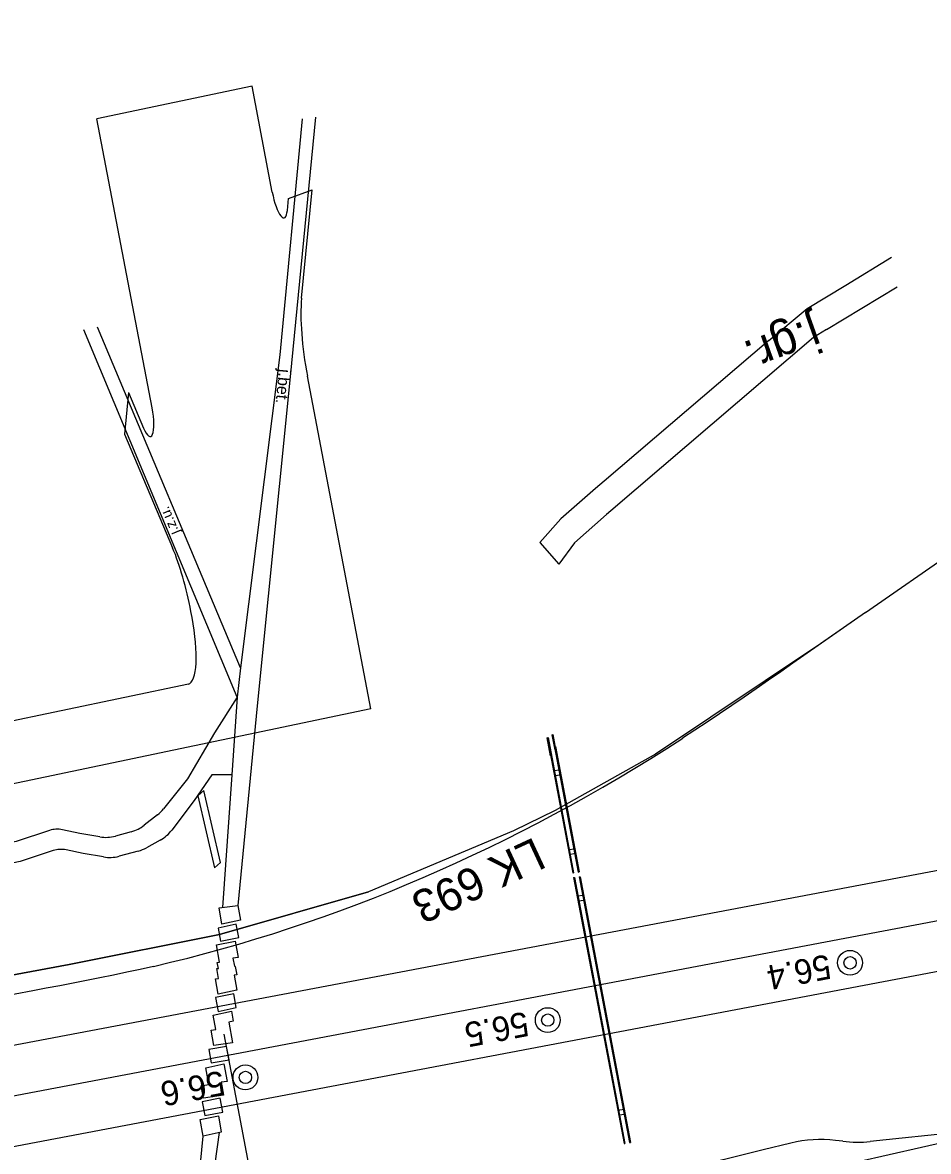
# Model space of a CAD drawing. Extents: x 6541740 to 6566395, y 5525066 to 5530361.
# Drawn here: x 6558386.1 to 6558459.7, y 5526386.2 to 5526477.9 of the extents above; entities that cross this region are included whole.
import ezdxf

# ---------------------------------------------------------------- set-up
doc = ezdxf.new("R2010")
doc.units = 0
for name, color, linetype in [('Domyślna', 7, 'Continuous'), ('ps_wymiarowanie', 7, 'Continuous'), ('TOR_PRZEK_P-komponent', 7, 'Continuous'), ('TOR_PS_ODW-odwodnienie liniowe', 7, 'Continuous'), ('TOR_PS_OPIS_T-opis geometrii-wzdluz_cz torowa', 7, 'Continuous'), ('TOR_PS_OPIS_T-symbole geometrii', 7, 'Continuous'), ('TOR_PS_OPIS_T-ukresy', 7, 'Continuous'), ('TOR_PS_T-rowy otwarte nieumocnione', 7, 'Continuous'), ('TOR_PS_T-wypelnienia', 7, 'Continuous'), ('TOR_RAMKI-ramka+tabelka 1', 7, 'Continuous'), ('TOR_W-warstwa dodatkowa 2', 7, 'Continuous')]:
    doc.layers.add(name, color=color, linetype=linetype)

# ---------------------------------------------------------------- blocks, each defined once
blk = doc.blocks.new('4010_1')
at = {"layer": 'Domyślna'}
for radius in [0.75, 0.375]:
    blk.add_circle((0, 0), radius, dxfattribs=at)

msp = doc.modelspace()

# ---------------------------------------------------------------- linework, layer by layer
at = {"layer": 'Domyślna'}
for p, q in [((6558399.898, 5526429.587), (6558399.807, 5526430.068)), ((6558399.898, 5526429.587), (6558399.807, 5526430.068)), ((6558403.844, 5526425.493), (6558403.573, 5526423.109)), ((6558403.844, 5526425.493), (6558403.573, 5526423.109))]:
    msp.add_line(p, q, dxfattribs=at)
at = {"layer": 'ps_wymiarowanie'}
msp.add_lwpolyline([(6558400.373, 5526415.084), (6558401.709, 5526409.234), (6558402.196, 5526409.665), (6558400.86, 5526415.515)], close=True, dxfattribs=at)
msp.add_lwpolyline([(6558400.373, 5526415.084), (6558401.709, 5526409.234), (6558402.196, 5526409.665), (6558400.86, 5526415.515)], close=True, dxfattribs=at)
for centre, radius, start, end in [((6558395.242, 5526415.903), 3, 308.19637, 321.32375), ((6558395.242, 5526415.903), 3, 308.19637, 321.32375), ((6558388.94, 5526410.372), 2, 77.7692, 108.1096), ((6558388.94, 5526410.372), 2, 77.7692, 108.1096), ((6558392.892, 5526414.708), 3, 260.51233, 285.20663), ((6558392.892, 5526414.708), 3, 260.51233, 285.20663), ((6558394.164, 5526415.054), 3, 285.20663, 308.19637), ((6558394.164, 5526415.054), 3, 285.20663, 308.19637), ((6558395.867, 5526414.115), 3, 298.91992, 322.80876), ((6558395.867, 5526414.115), 3, 298.91992, 322.80876), ((6558394.744, 5526413.494), 3, 285.20663, 298.91992), ((6558394.744, 5526413.494), 3, 285.20663, 298.91992), ((6558389.235, 5526408.733), 2, 77.7692, 108.1096), ((6558389.235, 5526408.733), 2, 77.7692, 108.1096), ((6558393.187, 5526413.071), 3, 260.51233, 285.20663), ((6558393.187, 5526413.071), 3, 260.51233, 285.20663)]:
    msp.add_arc(centre, radius, start, end, dxfattribs=at)
at = {"layer": 'TOR_PRZEK_P-komponent'}
for p, q in [((6559263.549, 5526557.147), (6557908.193, 5526300.236)), ((6559264.303, 5526553.168), (6558036.172, 5526320.373)), ((6557909.09, 5526304.528), (6558756.162, 5526465.093)), ((6558454.616, 5526429.971), (6558448.721, 5526425.863)), ((6558386.959, 5526399.232), (6557925.381, 5526311.738))]:
    msp.add_line(p, q, dxfattribs=at)
for points in [[(6558448.721, 5526425.863), (6558447.728, 5526425.171), (6558446.735, 5526424.481), (6558445.742, 5526423.792), (6558444.748, 5526423.107), (6558443.753, 5526422.426), (6558442.756, 5526421.75), (6558441.759, 5526421.081), (6558440.759, 5526420.419), (6558439.758, 5526419.766)], [(6558396.759, 5526401.225), (6558395.675, 5526400.979), (6558394.589, 5526400.742), (6558393.502, 5526400.512), (6558392.413, 5526400.289), (6558391.323, 5526400.071), (6558390.233, 5526399.857), (6558389.142, 5526399.647), (6558388.051, 5526399.439), (6558386.959, 5526399.232)]]:
    msp.add_lwpolyline(points, dxfattribs=at)
msp.add_ellipse((6558019.392, 5528365.205), major_axis=(-372.473, 1965.01), ratio=0.25, start_param=3.151593, end_param=3.243167, dxfattribs=at)
at = {"layer": 'TOR_PS_OPIS_T-opis geometrii-wzdluz_cz torowa'}
msp.add_line((6558402.472, 5526395.719), (6558413.005, 5526340.151), dxfattribs=at)
at = {"layer": 'TOR_PS_OPIS_T-symbole geometrii'}
for p, q in [((6558404.77, 5526472.75), (6558392.167, 5526470.105)), ((6558404.77, 5526472.75), (6558392.167, 5526470.105)), ((6558406.411, 5526464.151), (6558404.77, 5526472.75)), ((6558406.411, 5526464.151), (6558404.77, 5526472.75)), ((6558396.65, 5526446.611), (6558392.167, 5526470.105)), ((6558396.65, 5526446.611), (6558392.167, 5526470.105)), ((6558407.734, 5526463.639), (6558409.654, 5526464.326)), ((6558407.734, 5526463.639), (6558409.654, 5526464.326)), ((6558408.8, 5526455.515), (6558409.654, 5526464.326)), ((6558408.8, 5526455.515), (6558409.654, 5526464.326)), ((6558407.639, 5526462.655), (6558407.734, 5526463.639)), ((6558407.639, 5526462.655), (6558407.734, 5526463.639)), ((6558414.422, 5526422.163), (6558409.266, 5526449.186)), ((6558414.422, 5526422.163), (6558409.266, 5526449.186)), ((6558394.734, 5526447.861), (6558394.412, 5526444.477)), ((6558394.734, 5526447.861), (6558394.412, 5526444.477)), ((6558394.734, 5526447.861), (6558395.955, 5526444.972)), ((6558394.734, 5526447.861), (6558395.955, 5526444.972)), ((6558394.412, 5526444.477), (6558398.319, 5526435.229)), ((6558394.412, 5526444.477), (6558398.319, 5526435.229)), ((6558399.598, 5526424.16), (6558309.341, 5526405.223)), ((6558399.598, 5526424.16), (6558309.341, 5526405.223)), ((6558414.422, 5526422.163), (6558286.037, 5526395.226)), ((6558414.422, 5526422.163), (6558286.037, 5526395.226)), ((6558482.981, 5526391.868), (6558435.663, 5526381.209)), ((6558482.981, 5526391.868), (6558435.663, 5526381.209))]:
    msp.add_line(p, q, dxfattribs=at)
for centre, major_axis, start_param, end_param in [((6558406.961, 5526464.266), (0.419, -2.211), 4.71726, 6.991459), ((6558406.961, 5526464.266), (0.419, -2.211), 4.71726, 6.991459), ((6558411.285, 5526449.609), (-1.536, 8.106), 0.708274, 1.575668), ((6558411.285, 5526449.609), (-1.536, 8.106), 0.708274, 1.575668), ((6558396.099, 5526446.496), (0.419, -2.211), 5.424076, 7.858853), ((6558396.099, 5526446.496), (0.419, -2.211), 5.424076, 7.858853), ((6558397.788, 5526429.644), (-1.536, 8.106), 4.71726, 5.424076), ((6558397.788, 5526429.644), (-1.536, 8.106), 4.71726, 5.424076), ((6558398.614, 5526429.317), (-0.978, 5.158), 3.146464, 4.71726), ((6558398.614, 5526429.317), (-0.978, 5.158), 3.146464, 4.71726)]:
    msp.add_ellipse(centre, major_axis=major_axis, ratio=0.25, start_param=start_param, end_param=end_param, dxfattribs=at)
at = {"layer": 'TOR_PS_OPIS_T-ukresy'}
msp.add_line((6558454.616, 5526429.971), (6558500.634, 5526462.139), dxfattribs=at)
at = {"layer": 'TOR_PS_T-rowy otwarte nieumocnione'}
for points in [[(6558454.616, 5526429.971), (6558450.959, 5526427.423), (6558437.555, 5526418.462), (6558429.388, 5526413.897), (6558426.009, 5526412.234), (6558414.234, 5526407.283)], [(6558454.616, 5526429.971), (6558450.959, 5526427.423), (6558437.555, 5526418.462), (6558429.388, 5526413.897), (6558426.009, 5526412.234), (6558414.234, 5526407.283)], [(6558414.234, 5526407.283), (6558402.116, 5526403.826), (6558389.903, 5526401.372), (6558377.632, 5526399.088), (6558373.039, 5526398.228)], [(6558373.039, 5526398.228), (6558377.632, 5526399.088), (6558389.903, 5526401.372), (6558402.116, 5526403.826), (6558414.234, 5526407.283)], [(6558414.234, 5526407.283), (6558402.116, 5526403.826), (6558389.903, 5526401.372), (6558377.632, 5526399.088), (6558373.039, 5526398.228)], [(6558373.039, 5526398.228), (6558377.632, 5526399.088), (6558389.903, 5526401.372), (6558402.116, 5526403.826), (6558414.234, 5526407.283)]]:
    msp.add_lwpolyline(points, dxfattribs=at)
at = {"layer": 'TOR_PS_T-wypelnienia'}
for p, q in [((6558428.144, 5526435.678), (6558429.695, 5526433.907)), ((6558428.144, 5526435.678), (6558429.695, 5526433.907)), ((6558405.193, 5526422.395), (6558403.627, 5526406.161)), ((6558405.193, 5526422.395), (6558403.627, 5526406.161))]:
    msp.add_line(p, q, dxfattribs=at)
for points in [[(6558408.836, 5526470.106), (6558407.025, 5526450.934), (6558403.844, 5526425.493)], [(6558408.836, 5526470.106), (6558407.025, 5526450.934), (6558403.844, 5526425.493)], [(6558409.919, 5526470.243), (6558407.881, 5526449.137), (6558405.193, 5526422.395)], [(6558409.919, 5526470.243), (6558407.881, 5526449.137), (6558405.193, 5526422.395)], [(6558446.752, 5526452.094), (6558449.88, 5526454.692), (6558453.004, 5526456.593), (6558456.722, 5526458.855)], [(6558446.752, 5526452.094), (6558449.88, 5526454.692), (6558453.004, 5526456.593), (6558456.722, 5526458.855)], [(6558451.443, 5526452.968), (6558457.177, 5526456.457)], [(6558451.443, 5526452.968), (6558457.177, 5526456.457)], [(6558403.844, 5526425.493), (6558392.204, 5526453.162)], [(6558403.844, 5526425.493), (6558392.204, 5526453.162)], [(6558403.573, 5526423.109), (6558391.096, 5526452.952)], [(6558403.573, 5526423.109), (6558391.096, 5526452.952)], [(6558451.443, 5526452.968), (6558450.4, 5526452.334), (6558433.921, 5526438.25), (6558433.581, 5526437.953)], [(6558451.443, 5526452.968), (6558450.4, 5526452.334), (6558433.921, 5526438.25), (6558433.581, 5526437.953)], [(6558446.752, 5526452.094), (6558433.373, 5526440.66), (6558432.687, 5526440.059)], [(6558446.752, 5526452.094), (6558433.373, 5526440.66), (6558432.687, 5526440.059)], [(6558432.674, 5526440.047), (6558429.859, 5526437.582), (6558428.144, 5526435.678)], [(6558432.674, 5526440.047), (6558429.859, 5526437.582), (6558428.144, 5526435.678)], [(6558433.572, 5526437.945), (6558430.958, 5526435.656), (6558429.695, 5526433.907)], [(6558433.572, 5526437.945), (6558430.958, 5526435.656), (6558429.695, 5526433.907)], [(6558403.573, 5526423.109), (6558401.714, 5526420.211), (6558399.537, 5526416.467), (6558397.584, 5526414.028)], [(6558403.573, 5526423.109), (6558401.714, 5526420.211), (6558399.537, 5526416.467), (6558397.584, 5526414.028)], [(6558403.573, 5526423.109), (6558403.128, 5526416.802), (6558402.366, 5526406.02)], [(6558403.573, 5526423.109), (6558403.128, 5526416.802), (6558402.366, 5526406.02)], [(6558403.128, 5526416.802), (6558401.505, 5526416.782), (6558400.072, 5526414.693), (6558398.257, 5526412.301)], [(6558403.128, 5526416.802), (6558401.505, 5526416.782), (6558400.072, 5526414.693), (6558398.257, 5526412.301)], [(6558397.097, 5526413.545), (6558396.019, 5526412.696)], [(6558397.097, 5526413.545), (6558396.019, 5526412.696)], [(6558388.318, 5526412.273), (6558385.601, 5526411.384), (6558379.985, 5526410.203), (6558369.61, 5526409.661), (6558363.104, 5526408.821)], [(6558388.318, 5526412.273), (6558385.601, 5526411.384), (6558379.985, 5526410.203), (6558369.61, 5526409.661), (6558363.104, 5526408.821)], [(6558392.398, 5526411.749), (6558390.769, 5526412.022), (6558389.364, 5526412.326)], [(6558392.398, 5526411.749), (6558390.769, 5526412.022), (6558389.364, 5526412.326)], [(6558394.951, 5526412.159), (6558393.679, 5526411.813)], [(6558394.951, 5526412.159), (6558393.679, 5526411.813)], [(6558397.318, 5526411.489), (6558396.195, 5526410.868)], [(6558397.318, 5526411.489), (6558396.195, 5526410.868)], [(6558388.613, 5526410.634), (6558385.918, 5526409.752), (6558380.289, 5526408.569), (6558369.909, 5526408.026), (6558364.388, 5526407.314)], [(6558388.613, 5526410.634), (6558385.918, 5526409.752), (6558380.289, 5526408.569), (6558369.909, 5526408.026), (6558364.388, 5526407.314)], [(6558392.693, 5526410.112), (6558391.037, 5526410.389), (6558389.659, 5526410.687)], [(6558392.693, 5526410.112), (6558391.037, 5526410.389), (6558389.659, 5526410.687)], [(6558395.531, 5526410.599), (6558393.974, 5526410.176)], [(6558395.531, 5526410.599), (6558393.974, 5526410.176)], [(6558402.028, 5526404.334), (6558402.221, 5526403.281), (6558403.687, 5526403.569), (6558403.479, 5526404.662), (6558402.028, 5526404.334)], [(6558402.028, 5526404.334), (6558402.221, 5526403.281), (6558403.687, 5526403.569), (6558403.479, 5526404.662), (6558402.028, 5526404.334)], [(6558401.891, 5526402.975), (6558403.398, 5526403.277), (6558403.647, 5526401.943), (6558403.221, 5526401.903), (6558403.341, 5526401.229), (6558403.408, 5526401.226), (6558403.538, 5526400.528), (6558403.31, 5526400.513), (6558403.532, 5526399.278), (6558402.013, 5526398.965), (6558401.792, 5526400.217), (6558402.038, 5526400.237), (6558401.897, 5526401.057), (6558402.034, 5526401.046), (6558401.948, 5526401.548), (6558402.139, 5526401.571), (6558401.891, 5526402.975)], [(6558401.891, 5526402.975), (6558403.398, 5526403.277), (6558403.647, 5526401.943), (6558403.221, 5526401.903), (6558403.341, 5526401.229), (6558403.408, 5526401.226), (6558403.538, 5526400.528), (6558403.31, 5526400.513), (6558403.532, 5526399.278), (6558402.013, 5526398.965), (6558401.792, 5526400.217), (6558402.038, 5526400.237), (6558401.897, 5526401.057), (6558402.034, 5526401.046), (6558401.948, 5526401.548), (6558402.139, 5526401.571), (6558401.891, 5526402.975)], [(6558401.807, 5526398.703), (6558402.022, 5526397.546), (6558403.492, 5526397.887), (6558403.278, 5526398.999), (6558401.807, 5526398.703)], [(6558401.807, 5526398.703), (6558402.022, 5526397.546), (6558403.492, 5526397.887), (6558403.278, 5526398.999), (6558401.807, 5526398.703)], [(6558401.247, 5526394.474), (6558401.453, 5526393.377), (6558402.899, 5526393.623), (6558402.692, 5526394.719), (6558401.247, 5526394.474)], [(6558401.247, 5526394.474), (6558401.453, 5526393.377), (6558402.899, 5526393.623), (6558402.692, 5526394.719), (6558401.247, 5526394.474)], [(6558400.722, 5526390.227), (6558400.926, 5526389.11), (6558402.405, 5526389.372), (6558402.19, 5526390.502), (6558400.722, 5526390.227)], [(6558400.722, 5526390.227), (6558400.926, 5526389.11), (6558402.405, 5526389.372), (6558402.19, 5526390.502), (6558400.722, 5526390.227)], [(6558395.212, 5526330.129), (6558395.928, 5526337.715), (6558399.087, 5526369.84), (6558399.13, 5526370.276), (6558399.185, 5526370.846), (6558400.237, 5526381.612), (6558400.805, 5526387.43)], [(6558395.212, 5526330.129), (6558395.928, 5526337.715), (6558399.087, 5526369.84), (6558399.13, 5526370.276), (6558399.185, 5526370.846), (6558400.237, 5526381.612), (6558400.805, 5526387.43)], [(6558396.353, 5526330.345), (6558396.843, 5526335.538), (6558400.157, 5526367.512), (6558400.709, 5526373.536), (6558400.861, 5526375.2), (6558401.643, 5526383.73), (6558401.779, 5526385.212), (6558402.12, 5526387.724)], [(6558396.353, 5526330.345), (6558396.843, 5526335.538), (6558400.157, 5526367.512), (6558400.709, 5526373.536), (6558400.861, 5526375.2), (6558401.643, 5526383.73), (6558401.779, 5526385.212), (6558402.12, 5526387.724)], [(6558452.759, 5526387.009), (6558452.163, 5526387.082)], [(6558452.759, 5526387.009), (6558452.163, 5526387.082)], [(6558462.273, 5526387.739), (6558455.004, 5526386.988)], [(6558462.273, 5526387.739), (6558455.004, 5526386.988)], [(6558448.558, 5526386.867), (6558446.291, 5526386.309), (6558439.885, 5526384.716), (6558435.209, 5526383.692)], [(6558448.558, 5526386.867), (6558446.291, 5526386.309), (6558439.885, 5526384.716), (6558435.209, 5526383.692)]]:
    msp.add_lwpolyline(points, dxfattribs=at)
for points in [[(6558402.086, 5526405.979), (6558403.627, 5526406.161), (6558403.826, 5526404.977), (6558402.325, 5526404.66)], [(6558402.086, 5526405.979), (6558403.627, 5526406.161), (6558403.826, 5526404.977), (6558402.325, 5526404.66)], [(6558401.605, 5526397.257), (6558403.098, 5526397.58), (6558403.248, 5526396.768), (6558402.873, 5526396.676), (6558403.179, 5526395.003), (6558401.662, 5526394.784), (6558401.44, 5526396.035), (6558401.816, 5526396.083)], [(6558401.605, 5526397.257), (6558403.098, 5526397.58), (6558403.248, 5526396.768), (6558402.873, 5526396.676), (6558403.179, 5526395.003), (6558401.662, 5526394.784), (6558401.44, 5526396.035), (6558401.816, 5526396.083)], [(6558401.011, 5526392.985), (6558402.487, 5526393.297), (6558402.745, 5526391.864), (6558402.254, 5526391.804), (6558402.445, 5526390.755), (6558400.816, 5526390.514), (6558400.634, 5526391.52), (6558401.249, 5526391.629)], [(6558401.011, 5526392.985), (6558402.487, 5526393.297), (6558402.745, 5526391.864), (6558402.254, 5526391.804), (6558402.445, 5526390.755), (6558400.816, 5526390.514), (6558400.634, 5526391.52), (6558401.249, 5526391.629)], [(6558400.569, 5526388.781), (6558402.033, 5526389.07), (6558402.262, 5526387.754), (6558400.805, 5526387.43)], [(6558400.569, 5526388.781), (6558402.033, 5526389.07), (6558402.262, 5526387.754), (6558400.805, 5526387.43)]]:
    msp.add_lwpolyline(points, close=True, dxfattribs=at)
for centre, start, end in [((6558450.947, 5526377.156), 83.01367, 103.82133), ((6558450.947, 5526377.156), 83.01367, 103.82133), ((6558453.975, 5526396.935), 263.01367, 275.90291), ((6558453.975, 5526396.935), 263.01367, 275.90291)]:
    msp.add_arc(centre, 10, start, end, dxfattribs=at)
at = {"layer": 'TOR_W-warstwa dodatkowa 2'}
for p, q in [((6558429.157, 5526420.046), (6558429.232, 5526420.057)), ((6558429.157, 5526420.046), (6558429.232, 5526420.057)), ((6558429.39, 5526418.818), (6558429.157, 5526420.046)), ((6558429.39, 5526418.818), (6558429.157, 5526420.046)), ((6558429.538, 5526418.439), (6558429.232, 5526420.057)), ((6558429.538, 5526418.439), (6558429.232, 5526420.057)), ((6558428.745, 5526419.804), (6558428.819, 5526419.815)), ((6558428.745, 5526419.804), (6558428.819, 5526419.815)), ((6558429.022, 5526418.341), (6558428.745, 5526419.804)), ((6558429.022, 5526418.341), (6558428.745, 5526419.804)), ((6558428.819, 5526419.815), (6558430.9, 5526408.838)), ((6558429.022, 5526418.748), (6558428.819, 5526419.815)), ((6558428.819, 5526419.815), (6558430.9, 5526408.838)), ((6558429.022, 5526418.748), (6558428.819, 5526419.815)), ((6558429.267, 5526419.467), (6558431.272, 5526408.888)), ((6558429.267, 5526419.467), (6558431.272, 5526408.888)), ((6558428.899, 5526418.991), (6558430.826, 5526408.827)), ((6558428.899, 5526418.991), (6558430.826, 5526408.827)), ((6558429.415, 5526419.088), (6558431.347, 5526408.899)), ((6558429.415, 5526419.088), (6558431.347, 5526408.899)), ((6558429.255, 5526417.112), (6558429.771, 5526417.21)), ((6558429.255, 5526417.112), (6558429.771, 5526417.21)), ((6558429.33, 5526416.719), (6558429.846, 5526416.817)), ((6558429.33, 5526416.719), (6558429.846, 5526416.817)), ((6558430.47, 5526410.706), (6558430.986, 5526410.803)), ((6558430.47, 5526410.706), (6558430.986, 5526410.803)), ((6558430.544, 5526410.313), (6558431.06, 5526410.41)), ((6558430.544, 5526410.313), (6558431.06, 5526410.41)), ((6558430.826, 5526408.827), (6558430.9, 5526408.838)), ((6558430.826, 5526408.827), (6558430.9, 5526408.838)), ((6558430.9, 5526408.434), (6558430.975, 5526408.445)), ((6558430.9, 5526408.434), (6558430.975, 5526408.445)), ((6558430.9, 5526408.434), (6558434.053, 5526391.803)), ((6558430.9, 5526408.434), (6558434.053, 5526391.803)), ((6558430.975, 5526408.445), (6558434.201, 5526391.424)), ((6558430.975, 5526408.445), (6558434.201, 5526391.424)), ((6558431.272, 5526408.888), (6558431.347, 5526408.899)), ((6558431.272, 5526408.888), (6558431.347, 5526408.899)), ((6558431.347, 5526408.495), (6558431.421, 5526408.506)), ((6558431.347, 5526408.495), (6558431.421, 5526408.506)), ((6558431.347, 5526408.495), (6558434.57, 5526391.494)), ((6558431.347, 5526408.495), (6558434.57, 5526391.494)), ((6558431.421, 5526408.506), (6558434.569, 5526391.9)), ((6558431.421, 5526408.506), (6558434.569, 5526391.9)), ((6558431.173, 5526406.948), (6558431.697, 5526407.003)), ((6558431.173, 5526406.948), (6558431.697, 5526407.003)), ((6558431.246, 5526406.554), (6558431.769, 5526406.61)), ((6558431.246, 5526406.554), (6558431.769, 5526406.61)), ((6558434.053, 5526391.803), (6558434.998, 5526386.819)), ((6558434.053, 5526391.803), (6558434.998, 5526386.819)), ((6558434.569, 5526391.9), (6558435.513, 5526386.918)), ((6558434.569, 5526391.9), (6558435.513, 5526386.918)), ((6558434.201, 5526391.424), (6558435.071, 5526386.833)), ((6558434.201, 5526391.424), (6558435.071, 5526386.833)), ((6558434.57, 5526391.494), (6558435.44, 5526386.903)), ((6558434.57, 5526391.494), (6558435.44, 5526386.903)), ((6558434.484, 5526389.531), (6558434.999, 5526389.629)), ((6558434.484, 5526389.531), (6558434.999, 5526389.629)), ((6558434.558, 5526389.138), (6558435.074, 5526389.236)), ((6558434.558, 5526389.138), (6558435.074, 5526389.236)), ((6558434.998, 5526386.819), (6558435.071, 5526386.833)), ((6558434.998, 5526386.819), (6558435.071, 5526386.833)), ((6558435.44, 5526386.903), (6558435.514, 5526386.917)), ((6558435.44, 5526386.903), (6558435.514, 5526386.917))]:
    msp.add_line(p, q, dxfattribs=at)

# ---------------------------------------------------------------- block references
at = {"layer": 'TOR_RAMKI-ramka+tabelka 1', "xscale": 1.345963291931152, "yscale": 1.345963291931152}
for p in [(6558453.359, 5526401.513), (6558428.797, 5526396.857), (6558404.234, 5526392.201)]:
    msp.add_blockref('4010_1', p, dxfattribs=at)

# ---------------------------------------------------------------- texts
at = {"layer": 'TOR_PS_ODW-odwodnienie liniowe'}
msp.add_text('LK 693', height=2.6563, rotation=204.86638, dxfattribs=at).set_placement((6558427.722, 5526411.76))
at = {"layer": 'TOR_PS_T-wypelnienia'}
for s, height, rotation, p in [('j.gr.', 2.8103, 199.54913, (6558450.406, 5526453.987)), ('j.gr.', 2.8103, 199.54913, (6558450.406, 5526453.987)), ('j.bet.', 0.9701, 264.49276, (6558406.959, 5526449.798)), ('j.bet.', 0.9701, 264.49276, (6558406.959, 5526449.798)), ('j.z.u.', 0.8424, 112.68899, (6558398.881, 5526436.5)), ('j.z.u.', 0.8424, 112.68899, (6558398.881, 5526436.5))]:
    msp.add_text(s, height=height, rotation=rotation, dxfattribs=at).set_placement(p)
at = {"layer": 'TOR_RAMKI-ramka+tabelka 1'}
for s, p in [('56.4', (6558451.581, 5526402.219)), ('56.5', (6558427.026, 5526397.565)), ('56.6', (6558402.322, 5526392.767))]:
    msp.add_text(s, height=2, rotation=190.76907, dxfattribs=at).set_placement(p)

doc.saveas('drawing.dxf')
